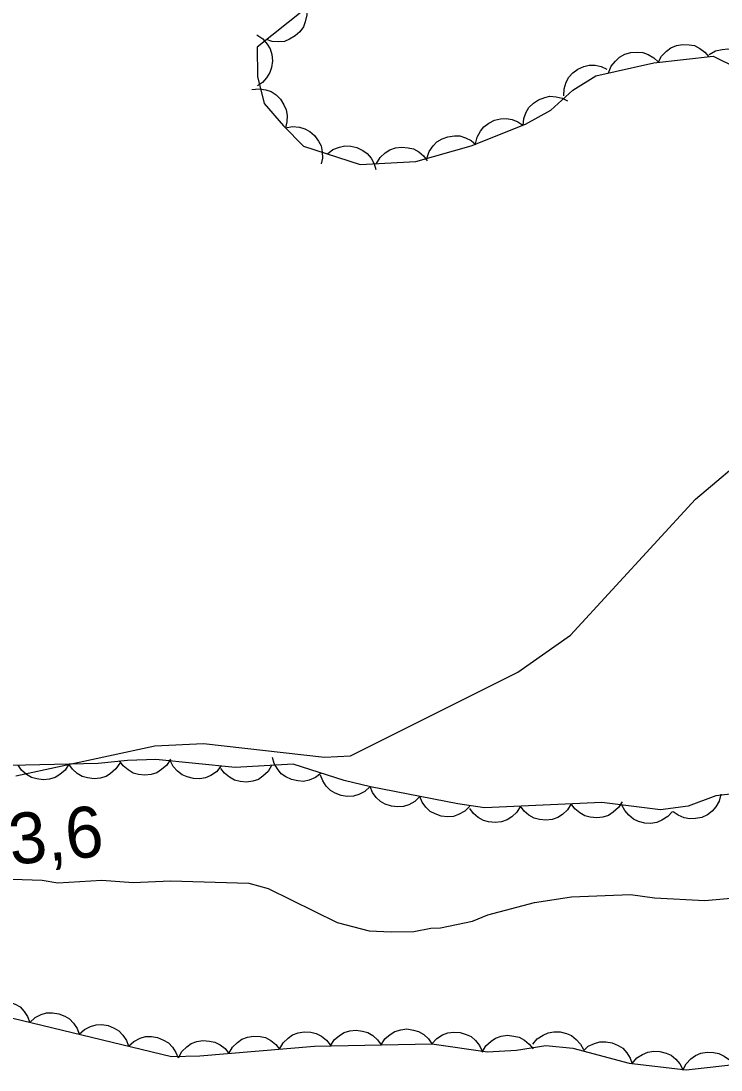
# Model space of a CAD drawing. Extents: x 336540 to 340074, y 5572036 to 5573747.
# Drawn here: x 337270.2 to 337311.5, y 5572625.7 to 5572687.6 of the extents above; entities that cross this region are included whole.
import ezdxf

# ---------------------------------------------------------------- set-up
doc = ezdxf.new("R2010")
doc.units = 0
for name, color, linetype in [('Niveau 2', 7, 'Continuous'), ('Niveau 22', 7, 'Continuous'), ('Niveau 3', 7, 'Continuous'), ('Niveau 44', 7, 'Continuous')]:
    doc.layers.add(name, color=color, linetype=linetype)

msp = doc.modelspace()

# ---------------------------------------------------------------- linework, layer by layer
at = {"layer": 'Niveau 2'}
msp.add_lwpolyline([(337269.93, 5572643.04), (337278.13, 5572644.81), (337281, 5572644.95), (337288.14, 5572644.14), (337289.67, 5572644.22), (337299.56, 5572649.15), (337302.67, 5572651.34), (337310.04, 5572659.36), (337313.44, 5572662.23), (337316.55, 5572664.43), (337319.83, 5572666.29), (337323.66, 5572667.84), (337327.49, 5572668.9), (337332.53, 5572669.66), (337341.34, 5572672.65), (337345.71, 5572673.05), (337349.3, 5572672.56), (337352.15, 5572672.88), (337356.3, 5572674.45), (337361.54, 5572674.72), (337364.55, 5572675.53), (337366.82, 5572677.36)], dxfattribs=at)
at = {"layer": 'Niveau 22'}
msp.add_lwpolyline([(337267.34, 5572637.01), (337271.49, 5572636.87), (337272.4, 5572636.72), (337275.01, 5572636.88), (337276.86, 5572636.74), (337279.06, 5572636.85), (337283.68, 5572636.7), (337284.81, 5572636.39), (337288.89, 5572634.39), (337290.77, 5572633.89), (337292.08, 5572633.84), (337293.41, 5572633.86), (337294.42, 5572634.05), (337294.98, 5572634.06), (337296.87, 5572634.46), (337297.78, 5572634.83), (337300.53, 5572635.57), (337302.73, 5572635.9), (337306.2, 5572636.03), (337307.61, 5572635.83), (337310.58, 5572635.69), (337312.57, 5572635.86)], dxfattribs=at)
at = {"layer": 'Niveau 44'}
for points in [[(337286.86, 5572688.17), (337284.16, 5572686.03), (337284.18, 5572684.29), (337284.58, 5572682.7), (337285.73, 5572681.38), (337286.91, 5572680.18), (337290.24, 5572679.1), (337293.54, 5572679.28), (337296.8, 5572680.2), (337300, 5572681.47), (337301.5, 5572682.3), (337302.79, 5572683.48), (337304.16, 5572684.33), (337307.57, 5572685.09), (337311.08, 5572685.48), (337313.87, 5572684.11)], [(337287.07, 5572688.33), (337287.1, 5572687.92), (337287.01, 5572687.52), (337286.9, 5572687.21), (337286.68, 5572686.93), (337286.42, 5572686.68), (337286.08, 5572686.49), (337285.78, 5572686.36), (337285.43, 5572686.33), (337285.06, 5572686.36), (337284.72, 5572686.47)], [(337284.15, 5572686.74), (337284.5, 5572686.51), (337284.76, 5572686.2), (337284.94, 5572685.92), (337285.03, 5572685.58), (337285.07, 5572685.21), (337285.01, 5572684.83), (337284.92, 5572684.52), (337284.73, 5572684.22), (337284.48, 5572683.94), (337284.19, 5572683.74)], [(337307.84, 5572685.12), (337308.04, 5572685.49), (337308.32, 5572685.78), (337308.58, 5572685.98), (337308.91, 5572686.11), (337309.27, 5572686.18), (337309.66, 5572686.16), (337309.98, 5572686.11), (337310.29, 5572685.95), (337310.59, 5572685.73), (337310.82, 5572685.45)], [(337304.91, 5572684.5), (337305.06, 5572684.89), (337305.31, 5572685.2), (337305.55, 5572685.43), (337305.86, 5572685.6), (337306.22, 5572685.71), (337306.6, 5572685.73), (337306.93, 5572685.71), (337307.25, 5572685.58), (337307.57, 5572685.4), (337307.84, 5572685.15)], [(337310.85, 5572685.59), (337311.21, 5572685.8), (337311.61, 5572685.89), (337311.94, 5572685.92), (337312.28, 5572685.85), (337312.63, 5572685.72), (337312.94, 5572685.5), (337313.18, 5572685.28), (337313.36, 5572684.97), (337313.49, 5572684.63), (337313.54, 5572684.27)], [(337302.26, 5572683.15), (337302.28, 5572683.57), (337302.41, 5572683.95), (337302.56, 5572684.25), (337302.8, 5572684.5), (337303.1, 5572684.73), (337303.45, 5572684.87), (337303.77, 5572684.96), (337304.12, 5572684.95), (337304.48, 5572684.88), (337304.81, 5572684.73)], [(337283.86, 5572683.52), (337284.28, 5572683.57), (337284.68, 5572683.5), (337284.99, 5572683.4), (337285.29, 5572683.2), (337285.55, 5572682.95), (337285.75, 5572682.62), (337285.89, 5572682.33), (337285.94, 5572681.98), (337285.93, 5572681.61), (337285.84, 5572681.26)], [(337299.86, 5572681.39), (337299.9, 5572681.81), (337300.05, 5572682.19), (337300.21, 5572682.47), (337300.47, 5572682.72), (337300.78, 5572682.92), (337301.14, 5572683.05), (337301.45, 5572683.13), (337301.81, 5572683.1), (337302.17, 5572683.01), (337302.49, 5572682.85)], [(337297.06, 5572680.31), (337297.15, 5572680.71), (337297.35, 5572681.07), (337297.55, 5572681.33), (337297.84, 5572681.54), (337298.17, 5572681.71), (337298.54, 5572681.79), (337298.86, 5572681.82), (337299.21, 5572681.75), (337299.56, 5572681.61), (337299.85, 5572681.41)], [(337285.84, 5572681.27), (337286.25, 5572681.34), (337286.66, 5572681.3), (337286.98, 5572681.21), (337287.28, 5572681.04), (337287.56, 5572680.8), (337287.78, 5572680.48), (337287.94, 5572680.2), (337288.01, 5572679.85), (337288.02, 5572679.48), (337287.95, 5572679.13)], [(337294.19, 5572679.46), (337294.32, 5572679.86), (337294.55, 5572680.19), (337294.78, 5572680.43), (337295.08, 5572680.61), (337295.43, 5572680.74), (337295.81, 5572680.78), (337296.13, 5572680.78), (337296.47, 5572680.68), (337296.8, 5572680.51), (337297.07, 5572680.28)], [(337288.32, 5572679.72), (337288.64, 5572679.98), (337289.02, 5572680.13), (337289.35, 5572680.2), (337289.7, 5572680.18), (337290.06, 5572680.1), (337290.4, 5572679.92), (337290.67, 5572679.74), (337290.89, 5572679.47), (337291.07, 5572679.14), (337291.17, 5572678.8)], [(337291.22, 5572679.15), (337291.43, 5572679.51), (337291.73, 5572679.78), (337292, 5572679.97), (337292.34, 5572680.08), (337292.7, 5572680.13), (337293.09, 5572680.09), (337293.4, 5572680.02), (337293.71, 5572679.84), (337293.99, 5572679.6), (337294.21, 5572679.32)], [(337279.05, 5572644.02), (337278.83, 5572643.67), (337278.52, 5572643.4), (337278.25, 5572643.22), (337277.91, 5572643.12), (337277.54, 5572643.07), (337277.16, 5572643.12), (337276.85, 5572643.2), (337276.55, 5572643.38), (337276.27, 5572643.62), (337276.05, 5572643.91)], [(337287.94, 5572643.19), (337287.61, 5572642.93), (337287.23, 5572642.78), (337286.91, 5572642.71), (337286.56, 5572642.73), (337286.2, 5572642.81), (337285.86, 5572642.98), (337285.59, 5572643.16), (337285.37, 5572643.44), (337285.18, 5572643.76), (337285.08, 5572644.11)], [(337312.79, 5572642.03), (337311.24, 5572641.85), (337309.6, 5572641.24), (337307.97, 5572641.03), (337304.51, 5572641.46), (337297.59, 5572641.15), (337296.01, 5572641.38), (337290.86, 5572642.39), (337289.3, 5572642.75), (337286.29, 5572643.72), (337282.87, 5572643.52), (337278.18, 5572643.99), (337276.52, 5572643.93), (337274.78, 5572643.76), (337269.64, 5572643.65)], [(337273.06, 5572643.72), (337272.84, 5572643.37), (337272.52, 5572643.11), (337272.25, 5572642.93), (337271.91, 5572642.83), (337271.54, 5572642.79), (337271.16, 5572642.85), (337270.85, 5572642.93), (337270.55, 5572643.12), (337270.27, 5572643.37), (337270.06, 5572643.66)], [(337276.06, 5572643.79), (337275.83, 5572643.44), (337275.52, 5572643.17), (337275.25, 5572643), (337274.91, 5572642.9), (337274.54, 5572642.86), (337274.16, 5572642.91), (337273.85, 5572643), (337273.55, 5572643.18), (337273.27, 5572643.43), (337273.06, 5572643.72)], [(337282.03, 5572643.6), (337281.77, 5572643.28), (337281.43, 5572643.06), (337281.13, 5572642.92), (337280.78, 5572642.86), (337280.41, 5572642.87), (337280.04, 5572642.97), (337279.74, 5572643.09), (337279.46, 5572643.31), (337279.22, 5572643.59), (337279.05, 5572643.9)], [(337285.02, 5572643.65), (337284.81, 5572643.29), (337284.51, 5572643.01), (337284.24, 5572642.82), (337283.91, 5572642.72), (337283.54, 5572642.66), (337283.16, 5572642.7), (337282.84, 5572642.77), (337282.54, 5572642.95), (337282.25, 5572643.19), (337282.03, 5572643.47)], [(337290.83, 5572642.4), (337290.52, 5572642.11), (337290.16, 5572641.93), (337289.85, 5572641.83), (337289.49, 5572641.82), (337289.13, 5572641.87), (337288.77, 5572642.02), (337288.49, 5572642.17), (337288.25, 5572642.43), (337288.04, 5572642.74), (337287.91, 5572643.07)], [(337293.77, 5572641.82), (337293.48, 5572641.52), (337293.12, 5572641.33), (337292.81, 5572641.22), (337292.46, 5572641.2), (337292.09, 5572641.24), (337291.73, 5572641.37), (337291.44, 5572641.52), (337291.19, 5572641.76), (337290.97, 5572642.06), (337290.83, 5572642.4)], [(337296.72, 5572641.24), (337296.42, 5572640.95), (337296.06, 5572640.76), (337295.75, 5572640.64), (337295.4, 5572640.62), (337295.03, 5572640.66), (337294.68, 5572640.79), (337294.38, 5572640.94), (337294.13, 5572641.19), (337293.91, 5572641.49), (337293.77, 5572641.82)], [(337311.54, 5572641.96), (337311.44, 5572641.55), (337311.23, 5572641.2), (337311.03, 5572640.95), (337310.74, 5572640.74), (337310.41, 5572640.58), (337310.03, 5572640.51), (337309.71, 5572640.49), (337309.36, 5572640.56), (337309.02, 5572640.71), (337308.73, 5572640.91)], [(337299.71, 5572641.25), (337299.49, 5572640.89), (337299.19, 5572640.62), (337298.92, 5572640.43), (337298.58, 5572640.33), (337298.21, 5572640.28), (337297.83, 5572640.33), (337297.52, 5572640.4), (337297.21, 5572640.58), (337296.93, 5572640.82), (337296.72, 5572641.11)], [(337302.71, 5572641.38), (337302.49, 5572641.02), (337302.19, 5572640.75), (337301.91, 5572640.57), (337301.58, 5572640.46), (337301.21, 5572640.42), (337300.83, 5572640.46), (337300.51, 5572640.54), (337300.21, 5572640.72), (337299.93, 5572640.96), (337299.71, 5572641.25)], [(337305.71, 5572641.51), (337305.49, 5572641.16), (337305.18, 5572640.89), (337304.91, 5572640.7), (337304.57, 5572640.6), (337304.21, 5572640.55), (337303.83, 5572640.6), (337303.51, 5572640.67), (337303.21, 5572640.85), (337302.92, 5572641.09), (337302.71, 5572641.38)], [(337308.68, 5572640.94), (337308.4, 5572640.63), (337308.06, 5572640.41), (337307.75, 5572640.28), (337307.41, 5572640.23), (337307.04, 5572640.24), (337306.67, 5572640.35), (337306.37, 5572640.48), (337306.1, 5572640.71), (337305.86, 5572640.99), (337305.7, 5572641.31)], [(337265, 5572629.88), (337279.11, 5572626.48), (337280.78, 5572626.51), (337287.56, 5572627.09), (337294.48, 5572627.23), (337297.76, 5572626.76), (337299.47, 5572626.86), (337301.2, 5572627.12), (337302.8, 5572626.96), (337306.13, 5572626.09), (337309.48, 5572625.7), (337312.84, 5572626.07)], [(337267.83, 5572629.2), (337268.14, 5572629.48), (337268.51, 5572629.65), (337268.82, 5572629.75), (337269.18, 5572629.76), (337269.54, 5572629.71), (337269.89, 5572629.56), (337270.18, 5572629.4), (337270.42, 5572629.14), (337270.62, 5572628.83), (337270.75, 5572628.49)], [(337270.75, 5572628.49), (337271.06, 5572628.78), (337271.43, 5572628.95), (337271.74, 5572629.05), (337272.09, 5572629.06), (337272.46, 5572629), (337272.81, 5572628.85), (337273.09, 5572628.69), (337273.33, 5572628.44), (337273.54, 5572628.13), (337273.67, 5572627.79)], [(337273.67, 5572627.79), (337273.98, 5572628.07), (337274.34, 5572628.25), (337274.66, 5572628.35), (337275.01, 5572628.36), (337275.37, 5572628.3), (337275.73, 5572628.15), (337276.01, 5572627.99), (337276.25, 5572627.73), (337276.46, 5572627.43), (337276.58, 5572627.09)], [(337285.49, 5572626.91), (337285.7, 5572627.28), (337285.99, 5572627.56), (337286.26, 5572627.76), (337286.59, 5572627.87), (337286.95, 5572627.94), (337287.33, 5572627.91), (337287.65, 5572627.84), (337287.96, 5572627.68), (337288.26, 5572627.45), (337288.48, 5572627.17)], [(337288.49, 5572627.11), (337288.71, 5572627.46), (337289.02, 5572627.72), (337289.3, 5572627.9), (337289.64, 5572628), (337290.01, 5572628.04), (337290.39, 5572627.98), (337290.7, 5572627.9), (337291, 5572627.71), (337291.28, 5572627.46), (337291.49, 5572627.17)], [(337291.49, 5572627.17), (337291.71, 5572627.52), (337292.02, 5572627.78), (337292.3, 5572627.96), (337292.64, 5572628.06), (337293.01, 5572628.1), (337293.39, 5572628.04), (337293.7, 5572627.96), (337294, 5572627.77), (337294.28, 5572627.52), (337294.48, 5572627.23)], [(337294.48, 5572627.23), (337294.77, 5572627.54), (337295.11, 5572627.75), (337295.42, 5572627.88), (337295.77, 5572627.92), (337296.14, 5572627.9), (337296.5, 5572627.78), (337296.8, 5572627.65), (337297.06, 5572627.42), (337297.3, 5572627.13), (337297.45, 5572626.8)], [(337300.43, 5572627.2), (337300.7, 5572627.52), (337301.04, 5572627.74), (337301.34, 5572627.88), (337301.68, 5572627.94), (337302.05, 5572627.94), (337302.42, 5572627.83), (337302.73, 5572627.71), (337303, 5572627.49), (337303.25, 5572627.21), (337303.42, 5572626.9)], [(337276.58, 5572627.09), (337276.89, 5572627.37), (337277.26, 5572627.55), (337277.57, 5572627.65), (337277.93, 5572627.65), (337278.29, 5572627.6), (337278.64, 5572627.45), (337278.93, 5572627.29), (337279.17, 5572627.03), (337279.37, 5572626.72), (337279.5, 5572626.39)], [(337279.52, 5572626.4), (337279.72, 5572626.77), (337280.01, 5572627.05), (337280.28, 5572627.24), (337280.61, 5572627.36), (337280.97, 5572627.43), (337281.36, 5572627.39), (337281.68, 5572627.33), (337281.99, 5572627.17), (337282.28, 5572626.94), (337282.5, 5572626.66)], [(337282.5, 5572626.66), (337282.71, 5572627.02), (337283, 5572627.3), (337283.27, 5572627.5), (337283.6, 5572627.62), (337283.96, 5572627.68), (337284.34, 5572627.65), (337284.66, 5572627.59), (337284.97, 5572627.42), (337285.27, 5572627.19), (337285.49, 5572626.91)], [(337297.45, 5572626.74), (337297.66, 5572627.1), (337297.97, 5572627.38), (337298.24, 5572627.56), (337298.57, 5572627.67), (337298.94, 5572627.73), (337299.32, 5572627.68), (337299.64, 5572627.61), (337299.94, 5572627.44), (337300.23, 5572627.2), (337300.45, 5572626.92)], [(337303.4, 5572626.8), (337303.71, 5572627.08), (337304.08, 5572627.25), (337304.4, 5572627.34), (337304.75, 5572627.34), (337305.12, 5572627.28), (337305.47, 5572627.12), (337305.75, 5572626.96), (337305.98, 5572626.7), (337306.18, 5572626.38), (337306.3, 5572626.04)], [(337306.31, 5572626.07), (337306.58, 5572626.39), (337306.92, 5572626.6), (337307.22, 5572626.74), (337307.57, 5572626.79), (337307.94, 5572626.78), (337308.31, 5572626.67), (337308.61, 5572626.55), (337308.88, 5572626.32), (337309.12, 5572626.04), (337309.29, 5572625.72)], [(337309.29, 5572625.68), (337309.48, 5572626.05), (337309.77, 5572626.34), (337310.03, 5572626.54), (337310.36, 5572626.67), (337310.72, 5572626.74), (337311.1, 5572626.72), (337311.42, 5572626.66), (337311.74, 5572626.5), (337312.04, 5572626.28), (337312.27, 5572626.01)]]:
    msp.add_lwpolyline(points, dxfattribs=at)

# ---------------------------------------------------------------- texts
at = {"layer": 'Niveau 3'}
msp.add_text('3,6    ', height=3, rotation=5.5424, dxfattribs=at).set_placement((337269.65, 5572637.78))

doc.saveas('drawing.dxf')
